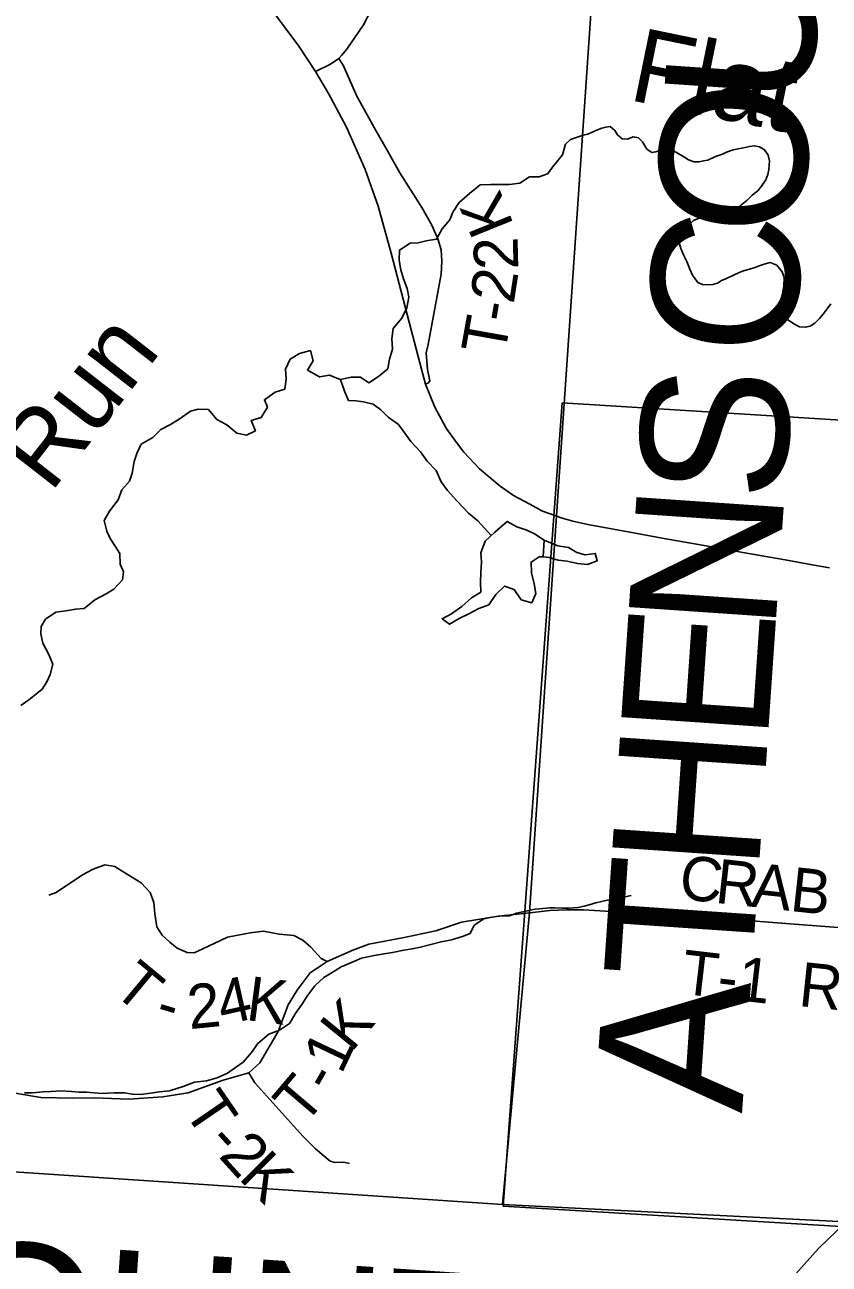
# Model space of a CAD drawing. Extents: x -8.2 to 34, y 0 to 22.
# Drawn here: x 5.685 to 6.718, y 15.452 to 17.043 of the extents above; entities that cross this region are included whole.
import ezdxf

# ---------------------------------------------------------------- set-up
doc = ezdxf.new("R2010")
doc.units = 0
for name, color, linetype in [('GM_X_Corporation', 7, 'Continuous'), ('GM_X_County_Text', 7, 'Continuous'), ('GM_X_Minor_Lake', 7, 'Continuous'), ('GM_X_Minor_River', 7, 'Continuous'), ('GM_X_Minor_River_Text', 7, 'Continuous'), ('GM_X_State_Route', 7, 'Continuous'), ('GM_X_Township_Road', 7, 'Continuous'), ('GM_X_Township_Road_Text', 7, 'Continuous'), ('GM_X_Township_Text', 7, 'Continuous'), ('GM_X_US_Route', 7, 'Continuous')]:
    doc.layers.add(name, color=color, linetype=linetype)

msp = doc.modelspace()

# ---------------------------------------------------------------- linework, layer by layer
at = {"layer": 'GM_X_Corporation'}
msp.add_lwpolyline([(2.1, 20.9), (2.1, 14.1), (4.1481, 14.1), (4.1604, 14.3288), (4.1741, 14.5315), (4.1846, 14.6878), (4.2113, 15.0848), (4.2352, 15.4906), (4.2558, 15.6585), (4.2674, 15.658), (4.2922, 15.6569), (4.4152, 15.6505), (4.4836, 15.6492), (5.4088, 15.5882), (6.2987, 15.5287), (6.3333, 15.9036), (6.368, 16.4128), (6.4323, 17.3579)], dxfattribs=at)
for points in [[(6.3752, 16.558), (7.4018, 16.494), (7.4044, 16.4939), (7.3299, 15.4643), (6.2993, 15.5265)], [(4.1481, 14.1), (8.9, 14.1), (8.9, 15.3663), (8.5054, 15.392), (7.8479, 15.4343), (7.082, 15.4841), (6.7558, 15.5053), (6.7389, 15.5064), (6.2987, 15.5287), (5.4088, 15.5882), (4.4836, 15.6492), (4.4152, 15.6505), (4.2922, 15.6569), (4.2674, 15.658), (4.2558, 15.6585), (4.2352, 15.4906), (4.2113, 15.0848), (4.1846, 14.6878), (4.1741, 14.5315), (4.1604, 14.3288)]]:
    msp.add_lwpolyline(points, close=True, dxfattribs=at)
at = {"layer": 'GM_X_Minor_Lake'}
msp.add_line((6.3521, 16.3815), (6.3507, 16.3599), dxfattribs=at)
for points in [[(6.3521, 16.3815), (6.3398, 16.3897), (6.3296, 16.3943), (6.3171, 16.3988), (6.3045, 16.4056), (6.2886, 16.3919), (6.2762, 16.3802), (6.2709, 16.3654), (6.2716, 16.3536), (6.2709, 16.3396), (6.2702, 16.3278), (6.2706, 16.3149), (6.2588, 16.3073), (6.2463, 16.2963), (6.2331, 16.2868), (6.221, 16.2807), (6.2305, 16.2735), (6.243, 16.2808), (6.2554, 16.2868), (6.2683, 16.2937), (6.2808, 16.2983), (6.2899, 16.3119), (6.3012, 16.3226), (6.3134, 16.318), (6.3225, 16.3048), (6.3361, 16.301), (6.3414, 16.3131), (6.3391, 16.3256), (6.3357, 16.3397), (6.3353, 16.3533), (6.3455, 16.3602), (6.3507, 16.3599)], [(6.3507, 16.3599), (6.3584, 16.3594), (6.3701, 16.356), (6.3815, 16.3545), (6.3948, 16.3515), (6.4076, 16.3504), (6.4201, 16.355), (6.4175, 16.3644), (6.4046, 16.3625), (6.394, 16.3655), (6.3834, 16.372), (6.3697, 16.3742), (6.3521, 16.3815)]]:
    msp.add_lwpolyline(points, dxfattribs=at)
at = {"layer": 'GM_X_Minor_River'}
for points in [[(6.5447, 16.8673), (6.5371, 16.8697), (6.5311, 16.8735), (6.522, 16.879), (6.516, 16.8824), (6.5107, 16.8832), (6.5034, 16.8826), (6.4954, 16.88), (6.4901, 16.8793), (6.4837, 16.8835), (6.4781, 16.8927), (6.4732, 16.8981), (6.4664, 16.8993), (6.4591, 16.8963), (6.4523, 16.8968), (6.4462, 16.9021), (6.4429, 16.9075), (6.4365, 16.9125), (6.4311, 16.9118), (6.4258, 16.9103), (6.4205, 16.9081), (6.4136, 16.9055), (6.4079, 16.9029), (6.4022, 16.9015), (6.3857, 16.896)], [(6.0202, 16.6009), (6.0259, 16.6138), (6.038, 16.621), (6.052, 16.6248), (6.0554, 16.6119), (6.0482, 16.5998), (6.0638, 16.5911), (6.0763, 16.5934), (6.0903, 16.5877), (6.1047, 16.5908), (6.1164, 16.5908), (6.127, 16.5836), (6.1395, 16.5916), (6.1513, 16.6015), (6.1535, 16.614), (6.1573, 16.6265), (6.1565, 16.6401), (6.158, 16.6534), (6.1694, 16.6663), (6.1758, 16.6796), (6.1784, 16.6933), (6.1761, 16.7046), (6.1716, 16.7172), (6.1682, 16.7285), (6.1659, 16.741), (6.1662, 16.7539), (6.1799, 16.7627), (6.1901, 16.7634), (6.2007, 16.7657), (6.2139, 16.768), (6.2211, 16.7813), (6.231, 16.7927), (6.2347, 16.8026), (6.2427, 16.8151), (6.2563, 16.8265), (6.2699, 16.8375), (6.2832, 16.8383), (6.3074, 16.8383), (6.3207, 16.8399), (6.3332, 16.8478), (6.3457, 16.8478), (6.3563, 16.8517), (6.3646, 16.8627), (6.3756, 16.876), (6.3793, 16.89), (6.3857, 16.896)], [(6.72, 16.685), (6.7154, 16.6786), (6.71, 16.6718), (6.7054, 16.6662), (6.6992, 16.6601), (6.6935, 16.6564), (6.687, 16.6549), (6.6798, 16.6554), (6.6723, 16.6593), (6.6655, 16.6639), (6.6602, 16.6685), (6.6549, 16.6735), (6.6538, 16.6796), (6.6551, 16.6876), (6.6574, 16.6959), (6.6598, 16.7073), (6.6599, 16.7187), (6.6573, 16.7259), (6.6506, 16.7344), (6.6422, 16.7379), (6.6358, 16.7364), (6.6281, 16.7338), (6.6217, 16.7312), (6.6137, 16.729), (6.6064, 16.7268), (6.5965, 16.7224), (6.585, 16.7168), (6.5797, 16.7149), (6.5744, 16.7116), (6.5683, 16.7097), (6.5622, 16.7094), (6.555, 16.7099), (6.5493, 16.7122), (6.5422, 16.7218), (6.5388, 16.7294), (6.5351, 16.7393), (6.531, 16.7477), (6.5273, 16.7558), (6.5258, 16.7619), (6.5266, 16.7676), (6.529, 16.7747), (6.5325, 16.7804), (6.5375, 16.7864), (6.5436, 16.7917), (6.5508, 16.7947), (6.5638, 16.7991), (6.5699, 16.8017), (6.576, 16.8028), (6.5813, 16.8035), (6.587, 16.8034), (6.5942, 16.8037), (6.6004, 16.8082), (6.6057, 16.8123), (6.6122, 16.8176), (6.6188, 16.8244), (6.6264, 16.83), (6.631, 16.836), (6.6364, 16.844), (6.6391, 16.8508), (6.6404, 16.8572), (6.6408, 16.8633), (6.6412, 16.8686), (6.6394, 16.8759), (6.6349, 16.8827), (6.6285, 16.8866), (6.622, 16.8878), (6.6156, 16.8871), (6.6079, 16.8853), (6.6011, 16.8838), (6.5946, 16.8828), (6.5862, 16.8798), (6.5809, 16.8772), (6.5721, 16.8739), (6.5622, 16.8694), (6.5565, 16.8687), (6.5508, 16.8673), (6.5447, 16.8673)], [(5.6802, 16.1693), (5.6923, 16.1776), (5.7078, 16.1901), (5.7139, 16.1996), (5.718, 16.2091), (5.7214, 16.2224), (5.7157, 16.2357), (5.7085, 16.2493), (5.7062, 16.2611), (5.7066, 16.2705), (5.7119, 16.28), (5.7251, 16.2891), (5.738, 16.2907), (5.7509, 16.293), (5.7615, 16.2938), (5.7755, 16.3051), (5.7899, 16.3128), (5.7997, 16.3185), (5.8107, 16.3306), (5.8122, 16.3408), (5.8076, 16.3507), (5.8072, 16.3643), (5.8012, 16.3738), (5.7951, 16.3837), (5.7905, 16.3931), (5.7871, 16.4068), (5.7943, 16.4186), (5.8052, 16.4334), (5.8098, 16.4459), (5.82, 16.4573), (5.823, 16.4675), (5.8256, 16.4823), (5.829, 16.4929), (5.8347, 16.5047), (5.8498, 16.5131), (5.8601, 16.5237), (5.8726, 16.5298), (5.885, 16.5378), (5.8979, 16.5473), (5.9078, 16.5495), (5.921, 16.5492), (5.932, 16.5363), (5.9449, 16.5295), (5.9574, 16.5189), (5.9699, 16.5163), (5.9813, 16.522), (5.976, 16.5352), (5.9888, 16.539), (5.9968, 16.5523), (5.993, 16.5618), (6.0066, 16.5717), (6.0191, 16.5755), (6.021, 16.5884), (6.0202, 16.6009)], [(6.0904, 16.5877), (6.0956, 16.5726), (6.1009, 16.5608), (6.1104, 16.5604), (6.1203, 16.5589), (6.1324, 16.5559), (6.1422, 16.5487), (6.1517, 16.5396), (6.165, 16.5298), (6.1733, 16.5188), (6.1809, 16.5082), (6.1931, 16.495), (6.2018, 16.4828), (6.2135, 16.4711), (6.2196, 16.4563), (6.228, 16.4453), (6.2401, 16.4321), (6.2549, 16.4162), (6.267, 16.4063), (6.284, 16.3876)], [(6.3164, 15.9024), (6.3405, 15.9079), (6.3458, 15.9082), (6.3591, 15.9093), (6.3656, 15.9096), (6.3755, 15.9091), (6.3838, 15.909), (6.3895, 15.9093), (6.3956, 15.91), (6.4032, 15.9118), (6.4097, 15.9133), (6.4185, 15.9159), (6.4257, 15.9177), (6.4333, 15.9195), (6.4387, 15.9202), (6.4451, 15.9213), (6.4505, 15.9224), (6.4577, 15.9242), (6.4638, 15.9253)], [(5.685, 15.6721), (5.6952, 15.6721), (5.7088, 15.6733), (5.7187, 15.6737), (5.7323, 15.6745), (5.7452, 15.6737), (5.7554, 15.673), (5.7649, 15.6726), (5.7744, 15.6719), (5.7842, 15.6711), (5.7997, 15.6719), (5.8138, 15.6719), (5.8232, 15.6704), (5.8342, 15.6697), (5.8467, 15.6716), (5.8585, 15.6731), (5.8713, 15.6747), (5.8888, 15.68), (5.9031, 15.6857), (5.9187, 15.6872), (5.9323, 15.6914), (5.9455, 15.6971), (5.9558, 15.7044), (5.9656, 15.7112), (5.9762, 15.7237), (5.9845, 15.7351), (5.9985, 15.7473), (6.0125, 15.7522), (6.025, 15.7609), (6.0333, 15.7746), (6.0409, 15.7852), (6.0488, 15.7974), (6.0575, 15.8091), (6.0693, 15.8198), (6.0799, 15.8266), (6.0916, 15.8335), (6.1049, 15.8392), (6.1177, 15.8449), (6.134, 15.8483), (6.1465, 15.8506), (6.1575, 15.8521), (6.1719, 15.8552), (6.1825, 15.8567), (6.1931, 15.859), (6.2196, 15.8659), (6.2329, 15.8682), (6.2472, 15.8727), (6.2571, 15.8765), (6.262, 15.8872), (6.2745, 15.8955), (6.2847, 15.8974), (6.2946, 15.8986), (6.3074, 15.899), (6.3164, 15.9024)]]:
    msp.add_lwpolyline(points, dxfattribs=at)
at = {"layer": 'GM_X_State_Route'}
msp.add_lwpolyline([(6.671, 15.4354), (6.7039, 15.472), (6.7391, 15.5059)], dxfattribs=at)
at = {"layer": 'GM_X_Township_Road'}
for points in [[(6.0583, 16.983), (6.0777, 16.9924), (6.0884, 16.9999), (6.092, 17.0036), (6.0988, 17.0119), (6.1203, 17.0429), (6.1357, 17.0732), (6.1452, 17.092), (6.1519, 17.1136), (6.1775, 17.158), (6.2225, 17.2274), (6.259, 17.2839), (6.27, 17.2996), (6.2833, 17.3062), (6.3202, 17.3194), (6.3695, 17.3409), (6.3937, 17.3537), (6.4039, 17.3568), (6.4119, 17.3582), (6.4181, 17.3587), (6.4325, 17.3574)], [(6.1999, 16.5817), (6.2034, 16.5834), (6.2053, 16.5862), (6.2023, 16.6004), (6.2004, 16.622), (6.2031, 16.6329), (6.2199, 16.7231), (6.2205, 16.7399), (6.2196, 16.7543), (6.2156, 16.7685), (6.2079, 16.7861), (6.1952, 16.8086), (6.1668, 16.853), (6.1509, 16.8812), (6.136, 16.9074), (6.1116, 16.9515), (6.094, 16.9913), (6.0884, 16.9999)], [(6.0737, 15.8405), (6.0659, 15.8442), (6.0525, 15.8588), (6.0423, 15.8678), (6.0305, 15.874), (6.012, 15.8757), (5.9916, 15.8794), (5.9747, 15.8775), (5.9454, 15.872), (5.9139, 15.8569), (5.9027, 15.8516), (5.894, 15.8523), (5.8808, 15.8578), (5.8716, 15.8655), (5.8619, 15.8745), (5.8547, 15.8849), (5.8524, 15.9016), (5.851, 15.9164), (5.8464, 15.9291), (5.8348, 15.9416), (5.8105, 15.9564), (5.8008, 15.9626), (5.7883, 15.9645), (5.7731, 15.9589), (5.7596, 15.952), (5.7256, 15.9291), (5.7164, 15.9256)], [(5.8078, 15.6644), (5.8189, 15.664), (5.8626, 15.6666), (5.8952, 15.6721), (5.9401, 15.6883), (5.9729, 15.6976), (5.9869, 15.7103), (6.0104, 15.7507), (6.0236, 15.785), (6.0349, 15.8037), (6.0516, 15.8262), (6.0737, 15.8405), (6.1066, 15.8551), (6.1269, 15.8629), (6.17, 15.8708), (6.213, 15.88), (6.246, 15.8912), (6.2928, 15.8988), (6.3335, 15.9031)], [(6.3335, 15.9031), (6.3591, 15.9061), (6.3812, 15.9069), (6.3981, 15.9071), (6.4004, 15.907), (6.4023, 15.9069), (6.4306, 15.9053), (6.4505, 15.9039), (6.4943, 15.9014), (6.5347, 15.8983), (6.5753, 15.8961), (6.6511, 15.8902), (6.7293, 15.8844)], [(5.409, 15.5877), (5.4145, 15.605), (5.4217, 15.6316), (5.4312, 15.6612), (5.4407, 15.6802), (5.4483, 15.692), (5.4592, 15.7006), (5.4733, 15.7019), (5.5078, 15.6985), (5.5411, 15.692), (5.5741, 15.6818), (5.5889, 15.6802), (5.6107, 15.6779), (5.6313, 15.68), (5.6512, 15.6756), (5.678, 15.6707), (5.706, 15.6661), (5.7467, 15.6649), (5.7747, 15.6656), (5.8078, 15.6644)], [(5.9729, 15.6976), (5.9806, 15.6849), (6.0423, 15.6164), (6.0587, 15.6002), (6.0772, 15.5842), (6.0839, 15.5826), (6.095, 15.5828), (6.102, 15.5814)]]:
    msp.add_lwpolyline(points, dxfattribs=at)
at = {"layer": 'GM_X_Township_Text'}
for points in [[(6.4611, 17.7803), (6.4323, 17.3579), (6.368, 16.4128), (6.3333, 15.9036), (6.2987, 15.5287)], [(8.9, 15.3663), (8.5054, 15.392), (7.8479, 15.4343), (7.082, 15.4841), (6.7558, 15.5053), (6.7389, 15.5064), (6.2987, 15.5287), (5.4088, 15.5882), (4.4836, 15.6492), (4.4152, 15.6505), (4.2922, 15.6569), (4.2674, 15.658), (4.2558, 15.6585), (4.2352, 15.4906), (4.2113, 15.0848), (4.1846, 14.6878), (4.1741, 14.5315), (4.1604, 14.3288), (4.1481, 14.1)]]:
    msp.add_lwpolyline(points, dxfattribs=at)
at = {"layer": 'GM_X_US_Route'}
for points in [[(6.0007, 17.0645), (6.0371, 17.0157), (6.0583, 16.983), (6.0752, 16.9548), (6.0984, 16.9118), (6.1223, 16.8574), (6.1391, 16.8101), (6.1556, 16.7498), (6.1811, 16.6514), (6.1944, 16.601), (6.1999, 16.5817), (6.2117, 16.5523), (6.2263, 16.5254), (6.2395, 16.5067), (6.2491, 16.4946), (6.2689, 16.4729), (6.2956, 16.4508), (6.3126, 16.4388), (6.3338, 16.4275), (6.3497, 16.4189), (6.3682, 16.4123)], [(6.3682, 16.4123), (6.3738, 16.4103), (6.3797, 16.4085), (6.3889, 16.4059), (6.4082, 16.4016), (6.4289, 16.3977), (6.4644, 16.3912), (6.5035, 16.3841), (6.5745, 16.3716), (6.6069, 16.3658), (6.6613, 16.3561), (6.6937, 16.3502), (6.7181, 16.3459)]]:
    msp.add_lwpolyline(points, dxfattribs=at)

# ---------------------------------------------------------------- texts
at = {"layer": 'GM_X_County_Text'}
for s, height, rotation, p in [('U', 0.1894, 86.0747, (6.6944, 16.9353)), ('O', 0.1894, 86.0758, (6.683, 16.7682)), ('C', 0.1894, 86.0769, (6.6724, 16.6144)), ('S', 0.1894, 86.0756, (6.6597, 16.429)), ('N', 0.1894, 86.0767, (6.6483, 16.2619)), ('E', 0.1894, 86.0757, (6.6386, 16.1206)), ('H', 0.1894, 86.0758, (6.6271, 15.9534)), ('T', 0.1894, 86.0769, (6.6174, 15.8121)), ('A', 0.1894, 86.0758, (6.6059, 15.645)), ('MEIGS COUNTY', 0.189394, 356.1113, (4.512, 15.3687))]:
    msp.add_text(s, height=height, rotation=rotation, dxfattribs=at).set_placement(p)
at = {"layer": 'GM_X_Minor_River_Text'}
for s, rotation, p in [('Flat', 348.4064, (6.4585, 16.9471)), ('Run', 52.0914, (5.7185, 16.4409))]:
    msp.add_text(s, height=0.0947, rotation=rotation, dxfattribs=at).set_placement(p)
at = {"layer": 'GM_X_Township_Road_Text'}
for s, height, rotation, p in [('K', 0.0568, 112.0271, (6.3135, 16.7859)), ('2', 0.0568, 91.4484, (6.3189, 16.7292)), ('2', 0.0568, 81.2657, (6.3128, 16.6837)), ('-', 0.0568, 80.0428, (6.3086, 16.6594)), ('T', 0.0568, 79.85, (6.3011, 16.6173)), ('C', 0.0568, 353.7488, (6.5237, 15.9212)), ('R', 0.0568, 353.7488, (6.5701, 15.9161)), ('A', 0.0568, 353.7475, (6.6165, 15.9111)), ('B', 0.0568, 353.7738, (6.6662, 15.9056)), ('T-1', 0.05682, 353.3455, (6.5263, 15.7994)), ('T', 0.0568, 320.2317, (5.7961, 15.8016)), ('R', 0.0568, 354.0393, (6.6773, 15.7836)), ('4', 0.0568, 12.7106, (5.9392, 15.7583)), ('K', 0.0568, 352.4593, (5.968, 15.7657)), ('2', 0.0568, 5.65, (5.8968, 15.7536)), ('-', 0.0568, 343.137, (5.8504, 15.7627)), ('K', 0.0568, 50.7849, (6.1047, 15.7231)), ('1', 0.0568, 64.5758, (6.0916, 15.6945)), ('T', 0.0568, 49.6748, (6.0437, 15.6284)), ('-', 0.0568, 59.9709, (6.0776, 15.6699)), ('T', 0.0568, 304.4247, (5.8879, 15.6494)), ('-', 0.0568, 312.4601, (5.9173, 15.6075)), ('2', 0.0568, 312.1029, (5.933, 15.5904)), ('K', 0.0568, 314.8696, (5.9585, 15.5623))]:
    msp.add_text(s, height=height, rotation=rotation, dxfattribs=at).set_placement(p)

doc.saveas('drawing.dxf')
